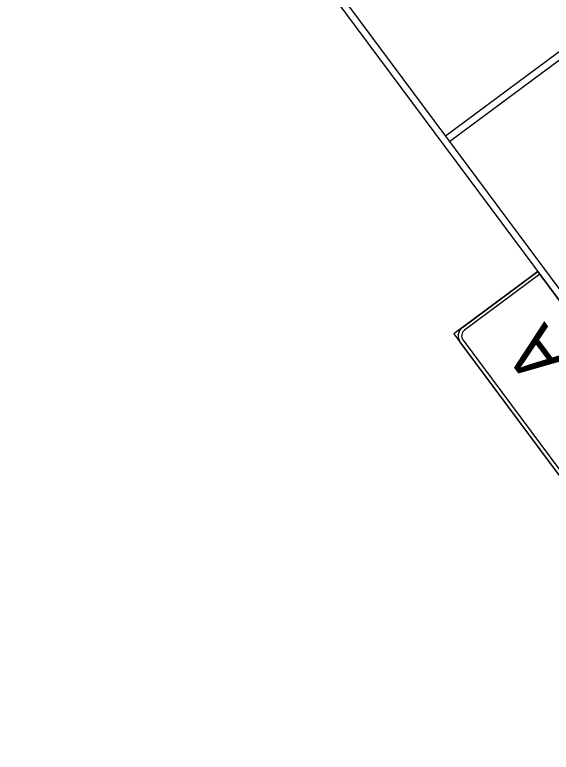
# Model space of a CAD drawing. Extents: x 1581789 to 1622364, y 1043167 to 1103486.
# Drawn here: x 1613174.1 to 1613225.5, y 1096053.3 to 1096124.1 of the extents above; entities that cross this region are included whole.
import ezdxf

# ---------------------------------------------------------------- set-up
doc = ezdxf.new("R2010")
doc.units = 0
doc.layers.add('RD_PD_PatLn2', color=7, linetype='Continuous')

msp = doc.modelspace()

# ---------------------------------------------------------------- linework, layer by layer
at = {"layer": 'RD_PD_PatLn2'}
msp.add_line((1613174.067, 1096166.854), (1613256.396, 1096056.102), dxfattribs=at)
for points in [[(1613176.989, 1096164.041), (1613254.544, 1096059.71)], [(1613252.131, 1096138.945), (1613215.748, 1096111.9), (1613215.351, 1096112.435), (1613251.733, 1096139.48), (1613252.131, 1096138.945), (1613252.131, 1096138.945)], [(1613254.009, 1096059.312), (1613224.18, 1096099.44), (1613216.155, 1096093.474), (1613245.984, 1096053.346), (1613254.009, 1096059.312), (1613254.009, 1096059.312)], [(1613216.957, 1096094.07), (1613224.18, 1096099.44), (1613224.379, 1096099.172), (1613224.379, 1096099.172)], [(1613224.379, 1096099.172), (1613217.156, 1096093.803)], [(1613245.387, 1096054.149), (1613216.751, 1096092.671)], [(1613217.019, 1096092.87), (1613245.655, 1096054.348)]]:
    msp.add_lwpolyline(points, dxfattribs=at)
for radius in [1, 0.667]:
    msp.add_arc((1613217.554, 1096093.268), radius, 126.62559, 216.6258, dxfattribs=at)

# ---------------------------------------------------------------- texts
msp.add_text('A', height=5, rotation=126.62559, dxfattribs=at).set_placement((1613227.458, 1096091.12))

doc.saveas('drawing.dxf')
